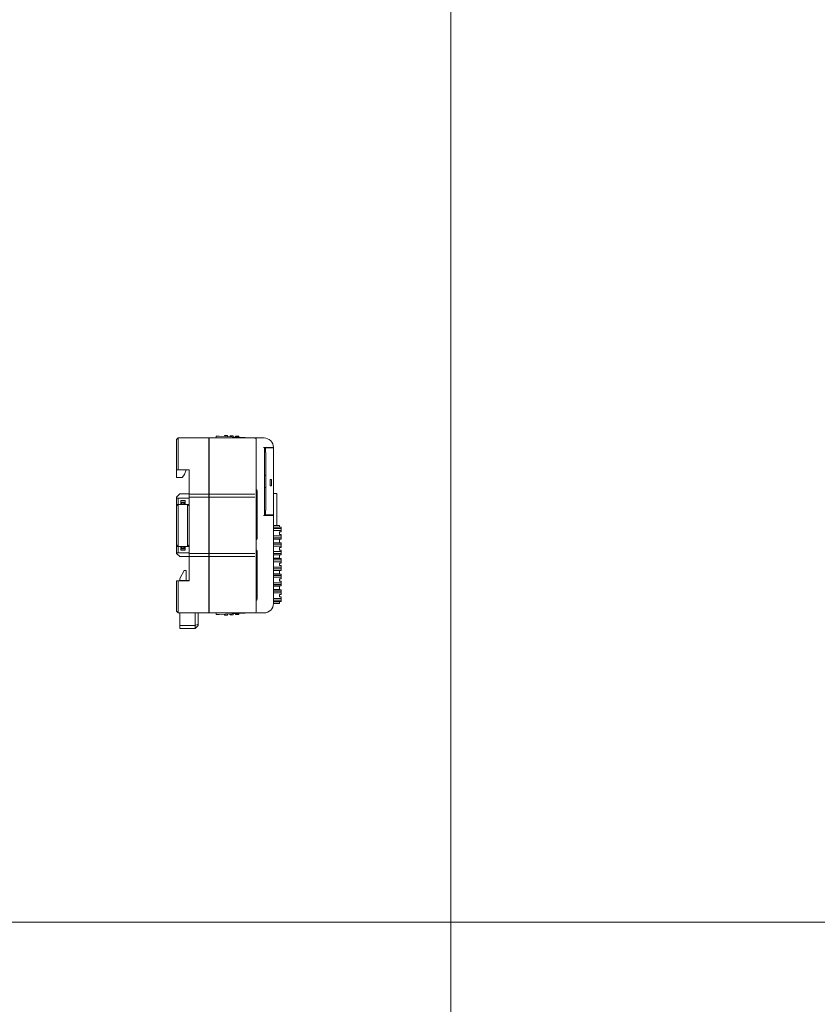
# Model space of a CAD drawing. Header units: millimetres. Extents: x -1114 to 1396, y -630 to 631.
# Tile 517 of 656: x 470 to 725, y -315 to 0. Entities that reach past the tile are written whole.
import ezdxf

# ---------------------------------------------------------------- set-up
doc = ezdxf.new("R2010")
doc.units = ezdxf.units.MM
doc.header["$MEASUREMENT"] = 0

msp = doc.modelspace()

# ---------------------------------------------------------------- linework, layer by layer
at = {"lineweight": 18}
for points, knots in [([(1038.9843, -629.7647), (1038.9843, -629.7647), (-1111.4882, -629.7647), (-1111.4882, -629.7647), (-1111.4882, -629.7647), (-1111.4882, -629.7647), (-1111.4882, 630.7883), (-1111.4882, 630.7883), (-1111.4882, 630.7883), (-1111.4882, 630.7883), (1038.9843, 630.7883), (1038.9843, 630.7883)], [0, 0, 0, 0, 0.33333333, 0.33333333, 0.33333333, 0.33333333, 0.66666667, 0.66666667, 0.66666667, 0.66666667, 1, 1, 1, 1]), ([(533.1892, -133.061), (533.1097, -133.0568), (533.0319, -133.0844), (532.9728, -133.1376), (532.9728, -133.1376), (532.9136, -133.1909), (532.8781, -133.2654), (532.8739, -133.3449)], [0, 0, 0, 0, 0.5, 0.5, 0.5, 0.5, 1, 1, 1, 1]), ([(542.019, -133.5238), (542.0197, -133.5242), (542.0203, -133.5245), (542.0222, -133.5256), (542.0222, -133.5256), (542.0242, -133.5267), (542.0275, -133.5286), (542.0316, -133.531), (542.0316, -133.531), (542.0361, -133.5335), (542.0414, -133.5365), (542.0474, -133.5399), (542.0474, -133.5399), (542.0554, -133.5444), (542.0645, -133.5496), (542.0743, -133.5552), (542.0743, -133.5552), (542.0853, -133.5614), (542.0972, -133.5682), (542.1096, -133.5752), (542.1096, -133.5752), (542.1562, -133.6016), (542.2097, -133.632), (542.2644, -133.663), (542.2644, -133.663), (542.2698, -133.6661), (542.2752, -133.6691), (542.2807, -133.6722)], [0, 0, 0, 0, 0.14285714, 0.14285714, 0.14285714, 0.14285714, 0.28571429, 0.28571429, 0.28571429, 0.28571429, 0.42857143, 0.42857143, 0.42857143, 0.42857143, 0.57142857, 0.57142857, 0.57142857, 0.57142857, 0.71428571, 0.71428571, 0.71428571, 0.71428571, 0.85714286, 0.85714286, 0.85714286, 0.85714286, 1, 1, 1, 1]), ([(545.7078, -134.1727), (545.7078, -134.0401), (545.6551, -133.9129), (545.5613, -133.8191), (545.5613, -133.8191), (545.4675, -133.7254), (545.3404, -133.6727), (545.2078, -133.6727)], [0, 0, 0, 0, 0.5, 0.5, 0.5, 0.5, 1, 1, 1, 1]), ([(551.2078, -136.6727), (551.2078, -135.877), (550.8917, -135.114), (550.3291, -134.5514), (550.3291, -134.5514), (549.7665, -133.9888), (549.0034, -133.6727), (548.2078, -133.6727)], [0, 0, 0, 0, 0.5, 0.5, 0.5, 0.5, 1, 1, 1, 1]), ([(551.2078, -136.6727), (551.2078, -135.877), (550.8917, -135.114), (550.3291, -134.5514), (550.3291, -134.5514), (549.7665, -133.9888), (549.0034, -133.6727), (548.2078, -133.6727)], [0, 0, 0, 0, 0.5, 0.5, 0.5, 0.5, 1, 1, 1, 1]), ([(551.0075, -135.5949), (551.0508, -135.7075), (551.0873, -135.8226), (551.1168, -135.9396), (551.1168, -135.9396), (551.1463, -136.0566), (551.1687, -136.1753), (551.1838, -136.2947)], [0, 0, 0, 0, 0.5, 0.5, 0.5, 0.5, 1, 1, 1, 1]), ([(545.8542, -150.4863), (545.8209, -150.4762), (545.7809, -150.4661), (545.7374, -150.456), (545.7374, -150.456), (545.7277, -150.4537), (545.7178, -150.4515), (545.7078, -150.4492)], [0, 0, 0, 0, 0.5, 0.5, 0.5, 0.5, 1, 1, 1, 1]), ([(520.2078, -152.9227), (520.2479, -152.9227), (520.2886, -152.9227), (520.3297, -152.9227), (520.3297, -152.9227), (520.3708, -152.9227), (520.4123, -152.9227), (520.4541, -152.9227), (520.4541, -152.9227), (520.5377, -152.9227), (520.6224, -152.9227), (520.7078, -152.9227)], [0, 0, 0, 0, 0.33333333, 0.33333333, 0.33333333, 0.33333333, 0.66666667, 0.66666667, 0.66666667, 0.66666667, 1, 1, 1, 1]), ([(545.7078, -166.0033), (545.7178, -166.0011), (545.7277, -165.9988), (545.7374, -165.9966), (545.7374, -165.9966), (545.7809, -165.9865), (545.8209, -165.9764), (545.8542, -165.9663)], [0, 0, 0, 0, 0.5, 0.5, 0.5, 0.5, 1, 1, 1, 1]), ([(545.8542, -169.8463), (545.8209, -169.8362), (545.7809, -169.8261), (545.7374, -169.816), (545.7374, -169.816), (545.7277, -169.8137), (545.7178, -169.8115), (545.7078, -169.8092)], [0, 0, 0, 0, 0.5, 0.5, 0.5, 0.5, 1, 1, 1, 1]), ([(520.7078, -170.4227), (520.6224, -170.4227), (520.5377, -170.4227), (520.4541, -170.4227), (520.4541, -170.4227), (520.4123, -170.4227), (520.3708, -170.4227), (520.3297, -170.4227), (520.3297, -170.4227), (520.2886, -170.4227), (520.2479, -170.4227), (520.2078, -170.4227)], [0, 0, 0, 0, 0.33333333, 0.33333333, 0.33333333, 0.33333333, 0.66666667, 0.66666667, 0.66666667, 0.66666667, 1, 1, 1, 1]), ([(545.7078, -185.3633), (545.7178, -185.361), (545.7277, -185.3588), (545.7374, -185.3565), (545.7374, -185.3565), (545.7809, -185.3465), (545.8209, -185.3364), (545.8542, -185.3263)], [0, 0, 0, 0, 0.5, 0.5, 0.5, 0.5, 1, 1, 1, 1]), ([(532.8739, -189.9573), (532.8781, -190.0367), (532.9136, -190.1113), (532.9728, -190.1645), (532.9728, -190.1645), (533.0319, -190.2178), (533.1097, -190.2453), (533.1892, -190.2412)], [0, 0, 0, 0, 0.5, 0.5, 0.5, 0.5, 1, 1, 1, 1]), ([(542.2029, -189.674), (542.1704, -189.6925), (542.139, -189.7103), (542.1103, -189.7266), (542.1103, -189.7266), (542.0978, -189.7337), (542.0858, -189.7405), (542.0747, -189.7468), (542.0747, -189.7468), (542.0648, -189.7524), (542.0557, -189.7575), (542.0476, -189.7622), (542.0476, -189.7622), (542.0386, -189.7673), (542.0307, -189.7717), (542.0262, -189.7743), (542.0262, -189.7743), (542.022, -189.7767), (542.0205, -189.7775), (542.019, -189.7784)], [0, 0, 0, 0, 0.2, 0.2, 0.2, 0.2, 0.4, 0.4, 0.4, 0.4, 0.6, 0.6, 0.6, 0.6, 0.8, 0.8, 0.8, 0.8, 1, 1, 1, 1]), ([(545.7078, -189.1727), (545.7078, -189.3036), (545.6539, -189.4337), (545.5613, -189.5262), (545.5613, -189.5262), (545.4687, -189.6188), (545.3387, -189.6727), (545.2078, -189.6727)], [0, 0, 0, 0, 0.5, 0.5, 0.5, 0.5, 1, 1, 1, 1])]:
    msp.add_open_spline(points, degree=3, knots=knots, dxfattribs=at)
for points in [[(607.9959, 630.2765), (607.9959, 630.2765), (607.9959, -630.2765), (607.9959, -630.2765)], [(520.2078, -134.1727), (520.2078, -134.1727), (520.7078, -133.6727), (520.7078, -133.6727)], [(520.2078, -137.6727), (520.2078, -137.6727), (520.2078, -134.1727), (520.2078, -134.1727)], [(520.7078, -133.6727), (520.7078, -133.6727), (530.5131, -133.6727), (530.5131, -133.6727)], [(520.7078, -133.6727), (520.7078, -133.6727), (530.5131, -133.6727), (530.5131, -133.6727)], [(520.7078, -133.6727), (520.7078, -133.6727), (520.7078, -137.6727), (520.7078, -137.6727)], [(530.5131, -137.6727), (530.5131, -137.6727), (530.5131, -133.6727), (530.5131, -133.6727)], [(530.5131, -134.6447), (530.5131, -134.6447), (530.6131, -134.6499), (530.6131, -134.6499)], [(530.6132, -135.4727), (530.6132, -135.4727), (530.5131, -135.4727), (530.5131, -135.4727)], [(530.5131, -135.4727), (530.5131, -135.4727), (530.6132, -135.4727), (530.6132, -135.4727)], [(530.6131, -133.6727), (530.6131, -133.6727), (545.2078, -133.6727), (545.2078, -133.6727)], [(530.6131, -137.6727), (530.6131, -137.6727), (530.6131, -133.6727), (530.6131, -133.6727)], [(530.6131, -133.6727), (530.6131, -133.6727), (545.2078, -133.6727), (545.2078, -133.6727)], [(532.8567, -133.6727), (532.8567, -133.6727), (532.8739, -133.3449), (532.8739, -133.3449)], [(533.1892, -133.061), (533.1892, -133.061), (533.7884, -133.0924), (533.7884, -133.0924)], [(533.7884, -133.0924), (533.7884, -133.0924), (542.019, -133.5238), (542.019, -133.5238)], [(533.7884, -133.0924), (533.7884, -133.0924), (542.019, -133.5238), (542.019, -133.5238)], [(535.4818, -133.1812), (535.4818, -133.1812), (535.4985, -132.863), (535.4985, -132.863)], [(535.4985, -132.863), (535.4985, -132.863), (535.4818, -133.1812), (535.4818, -133.1812)], [(535.6982, -132.8735), (535.6982, -132.8735), (535.4985, -132.863), (535.4985, -132.863)], [(536.2974, -132.9049), (536.2974, -132.9049), (535.6982, -132.8735), (535.6982, -132.8735)], [(536.4971, -132.9154), (536.4971, -132.9154), (536.2974, -132.9049), (536.2974, -132.9049)], [(536.4971, -132.9154), (536.4971, -132.9154), (536.4805, -133.2335), (536.4805, -133.2335)], [(537.2888, -133.2759), (537.2888, -133.2759), (537.3055, -132.9577), (537.3055, -132.9577)], [(537.3055, -132.9577), (537.3055, -132.9577), (537.2888, -133.2759), (537.2888, -133.2759)], [(537.5052, -132.9682), (537.5052, -132.9682), (537.3055, -132.9577), (537.3055, -132.9577)], [(538.1044, -132.9996), (538.1044, -132.9996), (537.5052, -132.9682), (537.5052, -132.9682)], [(538.3041, -133.0101), (538.3041, -133.0101), (538.1044, -132.9996), (538.1044, -132.9996)], [(538.3041, -133.0101), (538.3041, -133.0101), (538.2874, -133.3282), (538.2874, -133.3282)], [(539.0957, -133.3706), (539.0957, -133.3706), (539.1124, -133.0524), (539.1124, -133.0524)], [(539.1124, -133.0524), (539.1124, -133.0524), (539.0957, -133.3706), (539.0957, -133.3706)], [(539.3121, -133.0629), (539.3121, -133.0629), (539.1124, -133.0524), (539.1124, -133.0524)], [(539.9113, -133.0943), (539.9113, -133.0943), (539.3121, -133.0629), (539.3121, -133.0629)], [(540.111, -133.1048), (540.111, -133.1048), (539.9113, -133.0943), (539.9113, -133.0943)], [(540.111, -133.1048), (540.111, -133.1048), (540.0944, -133.4229), (540.0944, -133.4229)], [(545.2078, -133.6727), (545.2078, -133.6727), (546.2078, -133.6727), (546.2078, -133.6727)], [(545.7078, -134.1727), (545.7078, -134.1727), (545.7078, -137.6727), (545.7078, -137.6727)], [(546.2078, -133.6727), (546.2078, -133.6727), (548.2078, -133.6727), (548.2078, -133.6727)], [(546.2078, -133.6727), (546.2078, -133.6727), (548.2078, -133.6727), (548.2078, -133.6727)], [(520.2078, -143.9227), (520.2078, -143.9227), (520.2078, -137.6727), (520.2078, -137.6727)], [(520.7078, -137.6727), (520.7078, -137.6727), (520.7078, -143.9227), (520.7078, -143.9227)], [(530.5131, -150.8699), (530.5131, -150.8699), (530.5131, -137.6727), (530.5131, -137.6727)], [(530.6131, -150.8699), (530.6131, -150.8699), (530.6131, -137.6727), (530.6131, -137.6727)], [(545.7078, -150.8699), (545.7078, -150.8699), (545.7078, -137.6727), (545.7078, -137.6727)], [(545.7078, -137.6727), (545.7078, -137.6727), (545.7078, -150.8699), (545.7078, -150.8699)], [(548.0578, -136.6727), (548.0578, -136.6727), (550.7078, -136.6727), (550.7078, -136.6727)], [(548.3578, -158.4727), (548.3578, -158.4727), (548.3578, -136.6727), (548.3578, -136.6727)], [(548.3578, -136.6727), (548.3578, -136.6727), (548.3578, -158.4727), (548.3578, -158.4727)], [(548.6828, -136.8727), (548.6828, -136.8727), (548.6828, -138.3727), (548.6828, -138.3727)], [(550.0078, -136.8727), (550.0078, -136.8727), (548.6828, -136.8727), (548.6828, -136.8727)], [(548.7369, -138.3727), (548.7369, -138.3727), (548.6828, -138.3727), (548.6828, -138.3727)], [(548.7369, -138.3727), (548.7369, -138.3727), (548.7369, -156.7727), (548.7369, -156.7727)], [(549.2078, -136.673), (549.2078, -136.673), (549.2078, -136.8729), (549.2078, -136.8729)], [(549.4578, -136.6727), (549.4578, -136.6727), (549.4578, -136.8727), (549.4578, -136.8727)], [(550.0078, -136.8727), (550.0078, -136.8727), (550.7078, -136.8727), (550.7078, -136.8727)], [(550.5578, -136.8727), (550.5578, -136.8727), (550.5578, -136.6727), (550.5578, -136.6727)], [(551.2078, -136.6727), (551.2078, -136.6727), (550.7078, -136.6727), (550.7078, -136.6727)], [(550.7078, -136.8727), (550.7078, -136.8727), (551.2078, -136.8727), (551.2078, -136.8727)], [(551.2078, -136.6727), (551.2078, -136.6727), (551.2078, -136.8728), (551.2078, -136.8728)], [(551.2078, -158.2727), (551.2078, -158.2727), (551.2078, -136.8727), (551.2078, -136.8727)], [(551.2078, -136.8727), (551.2078, -136.8727), (551.2078, -158.2727), (551.2078, -158.2727)], [(520.2078, -143.9227), (520.2078, -143.9227), (520.2078, -146.3805), (520.2078, -146.3805)], [(520.7078, -143.9227), (520.7078, -143.9227), (520.2078, -143.9227), (520.2078, -143.9227)], [(524.2078, -143.9227), (524.2078, -143.9227), (520.7078, -143.9227), (520.7078, -143.9227)], [(522.7218, -145.3805), (522.7218, -145.3805), (523.2078, -143.9227), (523.2078, -143.9227)], [(524.2078, -150.8699), (524.2078, -150.8699), (524.2078, -143.9227), (524.2078, -143.9227)], [(520.2078, -146.3805), (520.2078, -146.3805), (521.9218, -146.3805), (521.9218, -146.3805)], [(521.9218, -146.3805), (521.9218, -146.3805), (522.7218, -145.3805), (522.7218, -145.3805)], [(548.7369, -145.5727), (548.7369, -145.5727), (548.3578, -145.5727), (548.3578, -145.5727)], [(550.2078, -146.9727), (550.2078, -146.9727), (550.6078, -146.9727), (550.6078, -146.9727)], [(550.2078, -148.9727), (550.2078, -148.9727), (550.2078, -146.9727), (550.2078, -146.9727)], [(550.6078, -146.9727), (550.6078, -146.9727), (550.6078, -148.9727), (550.6078, -148.9727)], [(524.2078, -152.118), (524.2078, -152.118), (524.2078, -150.8699), (524.2078, -150.8699)], [(530.5131, -152.118), (530.5131, -152.118), (530.5131, -150.8699), (530.5131, -150.8699)], [(530.6131, -150.8699), (530.6131, -150.8699), (530.6131, -152.118), (530.6131, -152.118)], [(545.9596, -150.4863), (545.9596, -150.3291), (545.8577, -150.1901), (545.7078, -150.1429)], [(545.7078, -150.8699), (545.7078, -150.8699), (545.7078, -152.534), (545.7078, -152.534)], [(545.9596, -150.4863), (545.9596, -150.4863), (545.8542, -150.4863), (545.8542, -150.4863)], [(545.9596, -150.4863), (545.9596, -150.4863), (545.9596, -165.9663), (545.9596, -165.9663)], [(548.7369, -149.5727), (548.7369, -149.5727), (548.3578, -149.5727), (548.3578, -149.5727)], [(550.6078, -148.9727), (550.6078, -148.9727), (550.2078, -148.9727), (550.2078, -148.9727)], [(521.2078, -151.592), (521.2078, -151.592), (520.2078, -152.592), (520.2078, -152.592)], [(520.2078, -152.9228), (520.2078, -152.9228), (520.2078, -152.592), (520.2078, -152.592)], [(520.2078, -153.4755), (520.2078, -153.4755), (520.2078, -152.9227), (520.2078, -152.9227)], [(520.2078, -154.9227), (520.2078, -154.9227), (520.2078, -153.4755), (520.2078, -153.4755)], [(524.2078, -152.9227), (524.2078, -152.9227), (520.7078, -152.9227), (520.7078, -152.9227)], [(520.7078, -152.9227), (520.7078, -152.9227), (520.7078, -153.4755), (520.7078, -153.4755)], [(520.7078, -153.4755), (520.7078, -153.4755), (520.7078, -154.9227), (520.7078, -154.9227)], [(521.2078, -151.592), (521.2078, -151.592), (524.2078, -151.592), (524.2078, -151.592)], [(521.5078, -153.7227), (521.5078, -153.7227), (521.5078, -154.9227), (521.5078, -154.9227)], [(521.5078, -153.7227), (521.5078, -153.7227), (522.9078, -153.7227), (522.9078, -153.7227)], [(522.9078, -154.2227), (522.9078, -154.2227), (521.5078, -154.2227), (521.5078, -154.2227)], [(521.6078, -154.4227), (521.6078, -154.4227), (521.9078, -154.4227), (521.9078, -154.4227)], [(521.6078, -154.9227), (521.6078, -154.9227), (521.6078, -154.4227), (521.6078, -154.4227)], [(522.5078, -154.4227), (522.5078, -154.4227), (521.9078, -154.4227), (521.9078, -154.4227)], [(521.9078, -154.4227), (521.9078, -154.4227), (521.9078, -154.9227), (521.9078, -154.9227)], [(522.5078, -154.4227), (522.5078, -154.4227), (522.8078, -154.4227), (522.8078, -154.4227)], [(522.5078, -154.9227), (522.5078, -154.9227), (522.5078, -154.4227), (522.5078, -154.4227)], [(522.8078, -154.4227), (522.8078, -154.4227), (522.8078, -154.9227), (522.8078, -154.9227)], [(522.9078, -153.7227), (522.9078, -153.7227), (522.9078, -154.9227), (522.9078, -154.9227)], [(530.5131, -151.6727), (530.5131, -151.6727), (524.2078, -151.6727), (524.2078, -151.6727)], [(524.2078, -152.2274), (524.2078, -152.2274), (524.2078, -152.118), (524.2078, -152.118)], [(524.2078, -153.4755), (524.2078, -153.4755), (524.2078, -152.2274), (524.2078, -152.2274)], [(524.2078, -152.6727), (524.2078, -152.6727), (530.5131, -152.6727), (530.5131, -152.6727)], [(524.2078, -169.8699), (524.2078, -169.8699), (524.2078, -153.4755), (524.2078, -153.4755)], [(530.5131, -152.2274), (530.5131, -152.2274), (530.5131, -152.118), (530.5131, -152.118)], [(530.5131, -153.4755), (530.5131, -153.4755), (530.5131, -152.2274), (530.5131, -152.2274)], [(530.6132, -152.636), (530.6132, -152.636), (530.5131, -152.636), (530.5131, -152.636)], [(530.5131, -169.8699), (530.5131, -169.8699), (530.5131, -153.4755), (530.5131, -153.4755)], [(530.5131, -153.636), (530.5131, -153.636), (530.6132, -153.636), (530.6132, -153.636)], [(545.2078, -151.6727), (545.2078, -151.6727), (530.6131, -151.6727), (530.6131, -151.6727)], [(530.6131, -152.2274), (530.6131, -152.2274), (530.6131, -152.118), (530.6131, -152.118)], [(530.6131, -153.4755), (530.6131, -153.4755), (530.6131, -152.2274), (530.6131, -152.2274)], [(545.2078, -152.6727), (545.2078, -152.6727), (530.6131, -152.6727), (530.6131, -152.6727)], [(530.6131, -169.8699), (530.6131, -169.8699), (530.6131, -153.4755), (530.6131, -153.4755)], [(545.7078, -152.6403), (545.7078, -152.6403), (545.7078, -152.534), (545.7078, -152.534)], [(545.7078, -152.534), (545.7078, -152.534), (545.7078, -152.6434), (545.7078, -152.6434)], [(545.7078, -152.6434), (545.7078, -152.6434), (545.7078, -153.4755), (545.7078, -153.4755)], [(545.7078, -169.8699), (545.7078, -169.8699), (545.7078, -153.4755), (545.7078, -153.4755)], [(545.7078, -153.4755), (545.7078, -153.4755), (545.7078, -169.8699), (545.7078, -169.8699)], [(551.2076, -151.4916), (551.2076, -151.4916), (552.2996, -151.4916), (552.2996, -151.4916)], [(551.2076, -151.4916), (551.2076, -151.4916), (552.2996, -151.4916), (552.2996, -151.4916)], [(552.2996, -151.6916), (552.2996, -151.6916), (552.2996, -151.4916), (552.2996, -151.4916)], [(552.2996, -151.6916), (552.2996, -151.6916), (552.2996, -161.6572), (552.2996, -161.6572)], [(552.2996, -154.1773), (552.2996, -154.1773), (552.2996, -154.191), (552.2996, -154.191)], [(520.2078, -155.4227), (520.2078, -155.4227), (520.2078, -154.9226), (520.2078, -154.9226)], [(520.2078, -155.4227), (520.2078, -155.4227), (520.7078, -154.9227), (520.7078, -154.9227)], [(520.2078, -155.4227), (520.2078, -155.4227), (520.7078, -154.9227), (520.7078, -154.9227)], [(520.7078, -154.9227), (520.7078, -154.9227), (520.2078, -154.9227), (520.2078, -154.9227)], [(520.2078, -157.9227), (520.2078, -157.9227), (520.2078, -155.4227), (520.2078, -155.4227)], [(520.7078, -154.9227), (520.7078, -154.9227), (520.7078, -157.9227), (520.7078, -157.9227)], [(521.5078, -154.9227), (521.5078, -154.9227), (520.7078, -154.9227), (520.7078, -154.9227)], [(522.9077, -154.9227), (522.9077, -154.9227), (521.5078, -154.9227), (521.5078, -154.9227)], [(521.5078, -154.9227), (521.5078, -154.9227), (522.9077, -154.9227), (522.9077, -154.9227)], [(524.2078, -154.9227), (524.2078, -154.9227), (522.9078, -154.9227), (522.9078, -154.9227)], [(523.7078, -154.9227), (523.7078, -154.9227), (524.2078, -155.4227), (524.2078, -155.4227)], [(524.2078, -155.4227), (524.2078, -155.4227), (523.7078, -154.9227), (523.7078, -154.9227)], [(523.7078, -157.9227), (523.7078, -157.9227), (523.7078, -154.9227), (523.7078, -154.9227)], [(523.7093, -154.9232), (523.7093, -154.9232), (523.7082, -154.9232), (523.7082, -154.9232)], [(548.6828, -156.7727), (548.6828, -156.7727), (548.6828, -158.2727), (548.6828, -158.2727)], [(548.7369, -156.7727), (548.7369, -156.7727), (548.6828, -156.7727), (548.6828, -156.7727)], [(520.2078, -165.4227), (520.2078, -165.4227), (520.2078, -157.9227), (520.2078, -157.9227)], [(520.7078, -157.9227), (520.7078, -157.9227), (520.7078, -165.4227), (520.7078, -165.4227)], [(523.7078, -165.4227), (523.7078, -165.4227), (523.7078, -157.9227), (523.7078, -157.9227)], [(550.7078, -158.4727), (550.7078, -158.4727), (548.0578, -158.4727), (548.0578, -158.4727)], [(550.0078, -158.2727), (550.0078, -158.2727), (548.6828, -158.2727), (548.6828, -158.2727)], [(549.2078, -158.2725), (549.2078, -158.2725), (549.2078, -158.4727), (549.2078, -158.4727)], [(549.4578, -158.2727), (549.4578, -158.2727), (549.4578, -158.4727), (549.4578, -158.4727)], [(550.0078, -158.2727), (550.0078, -158.2727), (550.7078, -158.2727), (550.7078, -158.2727)], [(550.5578, -158.4727), (550.5578, -158.4727), (550.5578, -158.2727), (550.5578, -158.2727)], [(551.2078, -158.2727), (551.2078, -158.2727), (550.7078, -158.2727), (550.7078, -158.2727)], [(550.7078, -158.4727), (550.7078, -158.4727), (551.2078, -158.4727), (551.2078, -158.4727)], [(551.2078, -158.2726), (551.2078, -158.2726), (551.2078, -158.4727), (551.2078, -158.4727)], [(551.2078, -158.4727), (551.2078, -158.4727), (551.2078, -186.6727), (551.2078, -186.6727)], [(551.2078, -158.4727), (551.2078, -158.4727), (551.2078, -186.6727), (551.2078, -186.6727)], [(552.2996, -157.9873), (552.2996, -157.9873), (552.2996, -158.001), (552.2996, -158.001)], [(551.2668, -162.2073), (551.2668, -162.2073), (551.2068, -162.2073), (551.2068, -162.2073)], [(551.2078, -161.6573), (551.2078, -161.6573), (551.2668, -161.6573), (551.2668, -161.6573)], [(553.6364, -162.2573), (553.6364, -162.2573), (551.2078, -162.2573), (551.2078, -162.2573)], [(551.2078, -162.6933), (551.2078, -162.6933), (553.6364, -162.6933), (553.6364, -162.6933)], [(551.2078, -163.2891), (551.2078, -163.2891), (553.6364, -163.2891), (553.6364, -163.2891)], [(551.2668, -161.6573), (551.2668, -161.6573), (553.106, -161.6573), (553.106, -161.6573)], [(551.2668, -162.2073), (551.2668, -162.2073), (553.106, -162.2073), (553.106, -162.2073)], [(552.2996, -162.2573), (552.2996, -162.2573), (552.2996, -162.2073), (552.2996, -162.2073)], [(553.106, -161.6573), (553.106, -161.6573), (553.1864, -161.6573), (553.1864, -161.6573)], [(553.1864, -162.2073), (553.1864, -162.2073), (553.106, -162.2073), (553.106, -162.2073)], [(553.1364, -163.7573), (553.1364, -163.7573), (553.1364, -164.5573), (553.1364, -164.5573)], [(553.1364, -163.7573), (553.1364, -163.7573), (553.6364, -163.7573), (553.6364, -163.7573)], [(553.1864, -162.2073), (553.1864, -162.2073), (553.1864, -161.6573), (553.1864, -161.6573)], [(553.1864, -161.6573), (553.1864, -161.6573), (553.1864, -162.2073), (553.1864, -162.2073)], [(553.6364, -162.5113), (553.6364, -162.5113), (553.6364, -162.2573), (553.6364, -162.2573)], [(553.6364, -162.5113), (553.6364, -162.5113), (553.6364, -162.8327), (553.6364, -162.8327)], [(553.6364, -163.1497), (553.6364, -163.1497), (553.6364, -162.8327), (553.6364, -162.8327)], [(553.6364, -163.1497), (553.6364, -163.1497), (553.6364, -163.4711), (553.6364, -163.4711)], [(553.6364, -163.7573), (553.6364, -163.7573), (553.6364, -163.4711), (553.6364, -163.4711)], [(520.2078, -167.9227), (520.2078, -167.9227), (520.2078, -165.4227), (520.2078, -165.4227)], [(520.7078, -165.4227), (520.7078, -165.4227), (520.7078, -168.4227), (520.7078, -168.4227)], [(523.7078, -168.4227), (523.7078, -168.4227), (523.7078, -165.4227), (523.7078, -165.4227)], [(545.7078, -166.3096), (545.8577, -166.2624), (545.9596, -166.1234), (545.9596, -165.9663)], [(545.8542, -165.9663), (545.8542, -165.9663), (545.9596, -165.9663), (545.9596, -165.9663)], [(553.6364, -165.0255), (553.6364, -165.0255), (551.2078, -165.0255), (551.2078, -165.0255)], [(551.2078, -165.6214), (551.2078, -165.6214), (553.6364, -165.6214), (553.6364, -165.6214)], [(553.6364, -166.0573), (553.6364, -166.0573), (551.2078, -166.0573), (551.2078, -166.0573)], [(551.2078, -166.1073), (551.2078, -166.1073), (551.2668, -166.1073), (551.2668, -166.1073)], [(553.106, -166.1073), (553.106, -166.1073), (551.2668, -166.1073), (551.2668, -166.1073)], [(553.106, -166.1073), (553.106, -166.1073), (553.1864, -166.1073), (553.1864, -166.1073)], [(553.1364, -164.5573), (553.1364, -164.5573), (553.6364, -164.5573), (553.6364, -164.5573)], [(553.1864, -167.2073), (553.1864, -167.2073), (553.1864, -166.1073), (553.1864, -166.1073)], [(553.1864, -166.1073), (553.1864, -166.1073), (553.1864, -167.2073), (553.1864, -167.2073)], [(553.6364, -164.8436), (553.6364, -164.8436), (553.6364, -164.5573), (553.6364, -164.5573)], [(553.6364, -164.8436), (553.6364, -164.8436), (553.6364, -165.1649), (553.6364, -165.1649)], [(553.6364, -165.482), (553.6364, -165.482), (553.6364, -165.1649), (553.6364, -165.1649)], [(553.6364, -165.482), (553.6364, -165.482), (553.6364, -165.8034), (553.6364, -165.8034)], [(553.6364, -166.0573), (553.6364, -166.0573), (553.6364, -165.8034), (553.6364, -165.8034)], [(520.7078, -168.4227), (520.7078, -168.4227), (520.2078, -167.9227), (520.2078, -167.9227)], [(520.2078, -167.9227), (520.2078, -167.9227), (520.2078, -168.4227), (520.2078, -168.4227)], [(520.2078, -167.9227), (520.2078, -167.9227), (520.7078, -168.4227), (520.7078, -168.4227)], [(520.2078, -168.4227), (520.2078, -168.4227), (520.7078, -168.4227), (520.7078, -168.4227)], [(520.2078, -169.8699), (520.2078, -169.8699), (520.2078, -168.4227), (520.2078, -168.4227)], [(520.2078, -170.4227), (520.2078, -170.4227), (520.2078, -169.8699), (520.2078, -169.8699)], [(520.7062, -168.4222), (520.7062, -168.4222), (520.7073, -168.4222), (520.7073, -168.4222)], [(521.5078, -168.4227), (521.5078, -168.4227), (520.7078, -168.4227), (520.7078, -168.4227)], [(520.7078, -168.4227), (520.7078, -168.4227), (520.7078, -169.8699), (520.7078, -169.8699)], [(520.7078, -169.8699), (520.7078, -169.8699), (520.7078, -170.4227), (520.7078, -170.4227)], [(521.5078, -168.4227), (521.5078, -168.4227), (522.9077, -168.4227), (522.9077, -168.4227)], [(521.5078, -169.6227), (521.5078, -169.6227), (521.5078, -168.4227), (521.5078, -168.4227)], [(521.5078, -169.1227), (521.5078, -169.1227), (522.9078, -169.1227), (522.9078, -169.1227)], [(522.9078, -169.6227), (522.9078, -169.6227), (521.5078, -169.6227), (521.5078, -169.6227)], [(521.6078, -168.9227), (521.6078, -168.9227), (521.6078, -168.4227), (521.6078, -168.4227)], [(521.9078, -168.9227), (521.9078, -168.9227), (521.6078, -168.9227), (521.6078, -168.9227)], [(521.9078, -168.4227), (521.9078, -168.4227), (521.9078, -168.9227), (521.9078, -168.9227)], [(522.5078, -168.9227), (522.5078, -168.9227), (521.9078, -168.9227), (521.9078, -168.9227)], [(522.5078, -168.9227), (522.5078, -168.9227), (522.5078, -168.4227), (522.5078, -168.4227)], [(522.8078, -168.9227), (522.8078, -168.9227), (522.5078, -168.9227), (522.5078, -168.9227)], [(522.8078, -168.4227), (522.8078, -168.4227), (522.8078, -168.9227), (522.8078, -168.9227)], [(524.2078, -168.4227), (524.2078, -168.4227), (522.9078, -168.4227), (522.9078, -168.4227)], [(522.9078, -169.6227), (522.9078, -169.6227), (522.9078, -168.4227), (522.9078, -168.4227)], [(524.2078, -167.9227), (524.2078, -167.9227), (523.7078, -168.4227), (523.7078, -168.4227)], [(524.2078, -171.118), (524.2078, -171.118), (524.2078, -169.8699), (524.2078, -169.8699)], [(530.5131, -169.7094), (530.5131, -169.7094), (530.6132, -169.7094), (530.6132, -169.7094)], [(530.5131, -171.118), (530.5131, -171.118), (530.5131, -169.8699), (530.5131, -169.8699)], [(530.6131, -171.118), (530.6131, -171.118), (530.6131, -169.8699), (530.6131, -169.8699)], [(545.9596, -169.8463), (545.9596, -169.6891), (545.8577, -169.5501), (545.7078, -169.5029)], [(545.7078, -169.8699), (545.7078, -169.8699), (545.7078, -170.702), (545.7078, -170.702)], [(545.9596, -169.8463), (545.9596, -169.8463), (545.8542, -169.8463), (545.8542, -169.8463)], [(545.9596, -169.8463), (545.9596, -169.8463), (545.9596, -185.3263), (545.9596, -185.3263)], [(551.2668, -167.2073), (551.2668, -167.2073), (551.2068, -167.2073), (551.2068, -167.2073)], [(553.6364, -167.2573), (553.6364, -167.2573), (551.2078, -167.2573), (551.2078, -167.2573)], [(553.6364, -167.6933), (553.6364, -167.6933), (551.2078, -167.6933), (551.2078, -167.6933)], [(551.2078, -168.2891), (551.2078, -168.2891), (553.6364, -168.2891), (553.6364, -168.2891)], [(553.6364, -170.0255), (553.6364, -170.0255), (551.2078, -170.0255), (551.2078, -170.0255)], [(551.2668, -167.2073), (551.2668, -167.2073), (553.106, -167.2073), (553.106, -167.2073)], [(553.1864, -167.2073), (553.1864, -167.2073), (553.106, -167.2073), (553.106, -167.2073)], [(553.1364, -168.7573), (553.1364, -168.7573), (553.1364, -169.5573), (553.1364, -169.5573)], [(553.1364, -168.7573), (553.1364, -168.7573), (553.6364, -168.7573), (553.6364, -168.7573)], [(553.1364, -169.5573), (553.1364, -169.5573), (553.6364, -169.5573), (553.6364, -169.5573)], [(553.6364, -167.5113), (553.6364, -167.5113), (553.6364, -167.2573), (553.6364, -167.2573)], [(553.6364, -167.5113), (553.6364, -167.5113), (553.6364, -167.8327), (553.6364, -167.8327)], [(553.6364, -168.1497), (553.6364, -168.1497), (553.6364, -167.8327), (553.6364, -167.8327)], [(553.6364, -168.1497), (553.6364, -168.1497), (553.6364, -168.4711), (553.6364, -168.4711)], [(553.6364, -168.7573), (553.6364, -168.7573), (553.6364, -168.4711), (553.6364, -168.4711)], [(553.6364, -169.8436), (553.6364, -169.8436), (553.6364, -169.5573), (553.6364, -169.5573)], [(553.6364, -169.8436), (553.6364, -169.8436), (553.6364, -170.1649), (553.6364, -170.1649)], [(553.6364, -170.482), (553.6364, -170.482), (553.6364, -170.1649), (553.6364, -170.1649)], [(520.2078, -170.4226), (520.2078, -170.4226), (520.2078, -170.6691), (520.2078, -170.6691)], [(520.2078, -170.6691), (520.2078, -170.6691), (521.2078, -171.6691), (521.2078, -171.6691)], [(520.7078, -170.4227), (520.7078, -170.4227), (524.2078, -170.4227), (524.2078, -170.4227)], [(521.2078, -171.6691), (521.2078, -171.6691), (524.2078, -171.6691), (524.2078, -171.6691)], [(524.2078, -170.6727), (524.2078, -170.6727), (530.5131, -170.6727), (530.5131, -170.6727)], [(524.2078, -171.2274), (524.2078, -171.2274), (524.2078, -171.118), (524.2078, -171.118)], [(524.2078, -172.4755), (524.2078, -172.4755), (524.2078, -171.2274), (524.2078, -171.2274)], [(524.2078, -171.6727), (524.2078, -171.6727), (530.5131, -171.6727), (530.5131, -171.6727)], [(524.2078, -179.4227), (524.2078, -179.4227), (524.2078, -172.4755), (524.2078, -172.4755)], [(530.5131, -170.7094), (530.5131, -170.7094), (530.6132, -170.7094), (530.6132, -170.7094)], [(530.5131, -171.2274), (530.5131, -171.2274), (530.5131, -171.118), (530.5131, -171.118)], [(530.5131, -172.4755), (530.5131, -172.4755), (530.5131, -171.2274), (530.5131, -171.2274)], [(530.5131, -185.6727), (530.5131, -185.6727), (530.5131, -172.4755), (530.5131, -172.4755)], [(545.2078, -170.6727), (545.2078, -170.6727), (530.6131, -170.6727), (530.6131, -170.6727)], [(530.6131, -171.2274), (530.6131, -171.2274), (530.6131, -171.118), (530.6131, -171.118)], [(530.6131, -172.4755), (530.6131, -172.4755), (530.6131, -171.2274), (530.6131, -171.2274)], [(530.6131, -171.6727), (530.6131, -171.6727), (545.2078, -171.6727), (545.2078, -171.6727)], [(530.6131, -185.6727), (530.6131, -185.6727), (530.6131, -172.4755), (530.6131, -172.4755)], [(545.7078, -170.702), (545.7078, -170.702), (545.7078, -170.8114), (545.7078, -170.8114)], [(545.7078, -170.8114), (545.7078, -170.8114), (545.7078, -170.7051), (545.7078, -170.7051)], [(545.7078, -170.8114), (545.7078, -170.8114), (545.7078, -172.4755), (545.7078, -172.4755)], [(545.7078, -185.6727), (545.7078, -185.6727), (545.7078, -172.4755), (545.7078, -172.4755)], [(545.7078, -172.4755), (545.7078, -172.4755), (545.7078, -185.6727), (545.7078, -185.6727)], [(551.2078, -170.6214), (551.2078, -170.6214), (553.6364, -170.6214), (553.6364, -170.6214)], [(553.6364, -171.0573), (553.6364, -171.0573), (551.2078, -171.0573), (551.2078, -171.0573)], [(551.2078, -171.1073), (551.2078, -171.1073), (551.2668, -171.1073), (551.2668, -171.1073)], [(551.2668, -172.2073), (551.2668, -172.2073), (551.2078, -172.2073), (551.2078, -172.2073)], [(553.6364, -172.2573), (553.6364, -172.2573), (551.2078, -172.2573), (551.2078, -172.2573)], [(553.6364, -172.6933), (553.6364, -172.6933), (551.2078, -172.6933), (551.2078, -172.6933)], [(551.2078, -173.2891), (551.2078, -173.2891), (553.6364, -173.2891), (553.6364, -173.2891)], [(553.106, -171.1073), (553.106, -171.1073), (551.2668, -171.1073), (551.2668, -171.1073)], [(551.2668, -172.2073), (551.2668, -172.2073), (553.106, -172.2073), (553.106, -172.2073)], [(552.2996, -171.0575), (552.2996, -171.0575), (552.2996, -171.1075), (552.2996, -171.1075)], [(552.2996, -172.2074), (552.2996, -172.2074), (552.2996, -172.2574), (552.2996, -172.2574)], [(553.106, -171.1073), (553.106, -171.1073), (553.1864, -171.1073), (553.1864, -171.1073)], [(553.1864, -172.2073), (553.1864, -172.2073), (553.106, -172.2073), (553.106, -172.2073)], [(553.1864, -172.2073), (553.1864, -172.2073), (553.1864, -171.1073), (553.1864, -171.1073)], [(553.1864, -171.1073), (553.1864, -171.1073), (553.1864, -172.2073), (553.1864, -172.2073)], [(553.6364, -170.482), (553.6364, -170.482), (553.6364, -170.8034), (553.6364, -170.8034)], [(553.6364, -171.0573), (553.6364, -171.0573), (553.6364, -170.8034), (553.6364, -170.8034)], [(553.6364, -172.5113), (553.6364, -172.5113), (553.6364, -172.2573), (553.6364, -172.2573)], [(553.6364, -172.5113), (553.6364, -172.5113), (553.6364, -172.8327), (553.6364, -172.8327)], [(553.6364, -173.1497), (553.6364, -173.1497), (553.6364, -172.8327), (553.6364, -172.8327)], [(553.6364, -173.1497), (553.6364, -173.1497), (553.6364, -173.4711), (553.6364, -173.4711)], [(521.2078, -178.6227), (521.2078, -178.6227), (522.6511, -176.1227), (522.6511, -176.1227)], [(522.6511, -176.1227), (522.6511, -176.1227), (523.2519, -176.1227), (523.2519, -176.1227)], [(523.2519, -176.1227), (523.2519, -176.1227), (523.3078, -179.3227), (523.3078, -179.3227)], [(553.6364, -175.0255), (553.6364, -175.0255), (551.2078, -175.0255), (551.2078, -175.0255)], [(551.2078, -175.6214), (551.2078, -175.6214), (553.6364, -175.6214), (553.6364, -175.6214)], [(553.6364, -176.0573), (553.6364, -176.0573), (551.2078, -176.0573), (551.2078, -176.0573)], [(551.2078, -176.1073), (551.2078, -176.1073), (551.2668, -176.1073), (551.2668, -176.1073)], [(553.106, -176.1073), (553.106, -176.1073), (551.2668, -176.1073), (551.2668, -176.1073)], [(552.2996, -176.0573), (552.2996, -176.0573), (552.2996, -176.1073), (552.2996, -176.1073)], [(553.106, -176.1073), (553.106, -176.1073), (553.1864, -176.1073), (553.1864, -176.1073)], [(553.1364, -173.7573), (553.1364, -173.7573), (553.1364, -174.5573), (553.1364, -174.5573)], [(553.1364, -173.7573), (553.1364, -173.7573), (553.6364, -173.7573), (553.6364, -173.7573)], [(553.1364, -174.5573), (553.1364, -174.5573), (553.6364, -174.5573), (553.6364, -174.5573)], [(553.1864, -177.2073), (553.1864, -177.2073), (553.1864, -176.1073), (553.1864, -176.1073)], [(553.1864, -176.1073), (553.1864, -176.1073), (553.1864, -177.2073), (553.1864, -177.2073)], [(553.6364, -173.7573), (553.6364, -173.7573), (553.6364, -173.4711), (553.6364, -173.4711)], [(553.6364, -174.8436), (553.6364, -174.8436), (553.6364, -174.5573), (553.6364, -174.5573)], [(553.6364, -174.8436), (553.6364, -174.8436), (553.6364, -175.1649), (553.6364, -175.1649)], [(553.6364, -175.482), (553.6364, -175.482), (553.6364, -175.1649), (553.6364, -175.1649)], [(553.6364, -175.482), (553.6364, -175.482), (553.6364, -175.8034), (553.6364, -175.8034)], [(553.6364, -176.0573), (553.6364, -176.0573), (553.6364, -175.8034), (553.6364, -175.8034)], [(520.2078, -179.4227), (520.2078, -179.4227), (520.7078, -179.4227), (520.7078, -179.4227)], [(520.2078, -185.6727), (520.2078, -185.6727), (520.2078, -179.4227), (520.2078, -179.4227)], [(520.7078, -179.4227), (520.7078, -179.4227), (524.2078, -179.4227), (524.2078, -179.4227)], [(520.7078, -179.4227), (520.7078, -179.4227), (520.7078, -185.6727), (520.7078, -185.6727)], [(521.2078, -179.3227), (521.2078, -179.3227), (521.2078, -178.6227), (521.2078, -178.6227)], [(521.2078, -179.3227), (521.2078, -179.3227), (521.2078, -179.4228), (521.2078, -179.4228)], [(524.2077, -179.3227), (524.2077, -179.3227), (521.2078, -179.3227), (521.2078, -179.3227)], [(551.2668, -177.2073), (551.2668, -177.2073), (551.2078, -177.2073), (551.2078, -177.2073)], [(553.6364, -177.2573), (553.6364, -177.2573), (551.2078, -177.2573), (551.2078, -177.2573)], [(551.2078, -177.6933), (551.2078, -177.6933), (553.6364, -177.6933), (553.6364, -177.6933)], [(551.2078, -178.2891), (551.2078, -178.2891), (553.6364, -178.2891), (553.6364, -178.2891)], [(551.2668, -177.2073), (551.2668, -177.2073), (553.106, -177.2073), (553.106, -177.2073)], [(552.2996, -177.2072), (552.2996, -177.2072), (552.2996, -177.2572), (552.2996, -177.2572)], [(553.1864, -177.2073), (553.1864, -177.2073), (553.106, -177.2073), (553.106, -177.2073)], [(553.1364, -178.7573), (553.1364, -178.7573), (553.1364, -179.5573), (553.1364, -179.5573)], [(553.1364, -178.7573), (553.1364, -178.7573), (553.6364, -178.7573), (553.6364, -178.7573)], [(553.1364, -179.5573), (553.1364, -179.5573), (553.6364, -179.5573), (553.6364, -179.5573)], [(553.6364, -177.5113), (553.6364, -177.5113), (553.6364, -177.2573), (553.6364, -177.2573)], [(553.6364, -177.5113), (553.6364, -177.5113), (553.6364, -177.8327), (553.6364, -177.8327)], [(553.6364, -178.1497), (553.6364, -178.1497), (553.6364, -177.8327), (553.6364, -177.8327)], [(553.6364, -178.1497), (553.6364, -178.1497), (553.6364, -178.4711), (553.6364, -178.4711)], [(553.6364, -178.7573), (553.6364, -178.7573), (553.6364, -178.4711), (553.6364, -178.4711)], [(553.6364, -179.8436), (553.6364, -179.8436), (553.6364, -179.5573), (553.6364, -179.5573)], [(551.2668, -182.2073), (551.2668, -182.2073), (551.2068, -182.2073), (551.2068, -182.2073)], [(553.6364, -180.0255), (553.6364, -180.0255), (551.2078, -180.0255), (551.2078, -180.0255)], [(551.2078, -180.6214), (551.2078, -180.6214), (553.6364, -180.6214), (553.6364, -180.6214)], [(553.6364, -181.0573), (553.6364, -181.0573), (551.2078, -181.0573), (551.2078, -181.0573)], [(551.2078, -181.1073), (551.2078, -181.1073), (551.2668, -181.1073), (551.2668, -181.1073)], [(553.6364, -182.2573), (553.6364, -182.2573), (551.2078, -182.2573), (551.2078, -182.2573)], [(551.2078, -182.6933), (551.2078, -182.6933), (553.6364, -182.6933), (553.6364, -182.6933)], [(553.106, -181.1073), (553.106, -181.1073), (551.2668, -181.1073), (551.2668, -181.1073)], [(551.2668, -182.2073), (551.2668, -182.2073), (553.106, -182.2073), (553.106, -182.2073)], [(553.106, -181.1073), (553.106, -181.1073), (553.1864, -181.1073), (553.1864, -181.1073)], [(553.1864, -182.2073), (553.1864, -182.2073), (553.106, -182.2073), (553.106, -182.2073)], [(553.1864, -182.2073), (553.1864, -182.2073), (553.1864, -181.1073), (553.1864, -181.1073)], [(553.1864, -181.1073), (553.1864, -181.1073), (553.1864, -182.2073), (553.1864, -182.2073)], [(553.6364, -179.8436), (553.6364, -179.8436), (553.6364, -180.1649), (553.6364, -180.1649)], [(553.6364, -180.482), (553.6364, -180.482), (553.6364, -180.1649), (553.6364, -180.1649)], [(553.6364, -180.482), (553.6364, -180.482), (553.6364, -180.8034), (553.6364, -180.8034)], [(553.6364, -181.0573), (553.6364, -181.0573), (553.6364, -180.8034), (553.6364, -180.8034)], [(553.6364, -182.5113), (553.6364, -182.5113), (553.6364, -182.2573), (553.6364, -182.2573)], [(553.6364, -182.5113), (553.6364, -182.5113), (553.6364, -182.8327), (553.6364, -182.8327)], [(553.6364, -183.1497), (553.6364, -183.1497), (553.6364, -182.8327), (553.6364, -182.8327)], [(520.2078, -189.1727), (520.2078, -189.1727), (520.2078, -185.6727), (520.2078, -185.6727)], [(520.7078, -185.6727), (520.7078, -185.6727), (520.7078, -189.6727), (520.7078, -189.6727)], [(530.5131, -189.6727), (530.5131, -189.6727), (530.5131, -185.6727), (530.5131, -185.6727)], [(530.6131, -189.6727), (530.6131, -189.6727), (530.6131, -185.6727), (530.6131, -185.6727)], [(545.7078, -185.6696), (545.8577, -185.6224), (545.9596, -185.4834), (545.9596, -185.3263)], [(545.7078, -185.6727), (545.7078, -185.6727), (545.7078, -189.1727), (545.7078, -189.1727)], [(545.8542, -185.3263), (545.8542, -185.3263), (545.9596, -185.3263), (545.9596, -185.3263)], [(551.2078, -183.2891), (551.2078, -183.2891), (553.6364, -183.2891), (553.6364, -183.2891)], [(553.6364, -185.0255), (553.6364, -185.0255), (551.2078, -185.0255), (551.2078, -185.0255)], [(551.2078, -185.6214), (551.2078, -185.6214), (553.6364, -185.6214), (553.6364, -185.6214)], [(553.1364, -183.7573), (553.1364, -183.7573), (553.1364, -184.5573), (553.1364, -184.5573)], [(553.1364, -183.7573), (553.1364, -183.7573), (553.6364, -183.7573), (553.6364, -183.7573)], [(553.1364, -184.5573), (553.1364, -184.5573), (553.6364, -184.5573), (553.6364, -184.5573)], [(553.6364, -183.1497), (553.6364, -183.1497), (553.6364, -183.4711), (553.6364, -183.4711)], [(553.6364, -183.7573), (553.6364, -183.7573), (553.6364, -183.4711), (553.6364, -183.4711)], [(553.6364, -184.8436), (553.6364, -184.8436), (553.6364, -184.5573), (553.6364, -184.5573)], [(553.6364, -184.8436), (553.6364, -184.8436), (553.6364, -185.1649), (553.6364, -185.1649)], [(553.6364, -185.482), (553.6364, -185.482), (553.6364, -185.1649), (553.6364, -185.1649)], [(553.6364, -185.482), (553.6364, -185.482), (553.6364, -185.8034), (553.6364, -185.8034)], [(553.6364, -186.0573), (553.6364, -186.0573), (553.6364, -185.8034), (553.6364, -185.8034)], [(530.5131, -187.8727), (530.5131, -187.8727), (530.6132, -187.8727), (530.6132, -187.8727)], [(530.5131, -187.8727), (530.5131, -187.8727), (530.6132, -187.8727), (530.6132, -187.8727)], [(530.5131, -188.6575), (530.5131, -188.6575), (530.6131, -188.6522), (530.6131, -188.6522)], [(548.2078, -189.6727), (549.8646, -189.6727), (551.2077, -188.3296), (551.2078, -186.6727)], [(548.2078, -189.6727), (549.8646, -189.6727), (551.2077, -188.3296), (551.2078, -186.6727)], [(553.6364, -186.0573), (553.6364, -186.0573), (551.2078, -186.0573), (551.2078, -186.0573)], [(551.2078, -186.1073), (551.2078, -186.1073), (551.2668, -186.1073), (551.2668, -186.1073)], [(551.2668, -186.6573), (551.2668, -186.6573), (551.2078, -186.6573), (551.2078, -186.6573)], [(553.106, -186.1073), (553.106, -186.1073), (551.2668, -186.1073), (551.2668, -186.1073)], [(553.106, -186.6573), (553.106, -186.6573), (551.2668, -186.6573), (551.2668, -186.6573)], [(553.106, -186.1073), (553.106, -186.1073), (553.1864, -186.1073), (553.1864, -186.1073)], [(553.1864, -186.6573), (553.1864, -186.6573), (553.106, -186.6573), (553.106, -186.6573)], [(553.1864, -186.6573), (553.1864, -186.6573), (553.1864, -186.1073), (553.1864, -186.1073)], [(553.1864, -186.1073), (553.1864, -186.1073), (553.1864, -186.6573), (553.1864, -186.6573)], [(520.7078, -189.6727), (520.7078, -189.6727), (520.2078, -189.1727), (520.2078, -189.1727)], [(520.2078, -189.1727), (520.2078, -189.1727), (520.7078, -189.6727), (520.7078, -189.6727)], [(530.5131, -189.6727), (530.5131, -189.6727), (520.7078, -189.6727), (520.7078, -189.6727)], [(530.5131, -189.6727), (530.5131, -189.6727), (520.7078, -189.6727), (520.7078, -189.6727)], [(521.2078, -189.6727), (521.2078, -189.6727), (521.2078, -193.6727), (521.2078, -193.6727)], [(526.1078, -193.6727), (526.1078, -193.6727), (526.1078, -189.6727), (526.1078, -189.6727)], [(527.1078, -189.6727), (527.1078, -189.6727), (527.1078, -193.2585), (527.1078, -193.2585)], [(545.2078, -189.6727), (545.2078, -189.6727), (530.6131, -189.6727), (530.6131, -189.6727)], [(530.6131, -189.6727), (535.478, -189.6727), (540.3429, -189.6727), (545.2078, -189.6727)], [(532.8739, -189.9573), (532.8739, -189.9573), (532.859, -189.6727), (532.859, -189.6727)], [(532.8739, -189.9573), (532.8739, -189.9573), (532.859, -189.6727), (532.859, -189.6727)], [(533.7884, -190.2098), (533.7884, -190.2098), (533.1892, -190.2412), (533.1892, -190.2412)], [(542.019, -189.7784), (542.019, -189.7784), (533.7884, -190.2098), (533.7884, -190.2098)], [(542.0191, -189.7784), (542.0191, -189.7784), (533.7884, -190.2098), (533.7884, -190.2098)], [(535.4823, -190.1304), (535.4823, -190.1304), (535.4818, -190.121), (535.4818, -190.121)], [(535.4985, -190.4391), (535.4985, -190.4391), (535.4818, -190.121), (535.4818, -190.121)], [(535.4902, -190.2801), (535.4902, -190.2801), (535.4823, -190.1304), (535.4823, -190.1304)], [(535.4985, -190.4391), (535.4985, -190.4391), (535.4902, -190.2801), (535.4902, -190.2801)], [(535.6982, -190.4286), (535.6982, -190.4286), (535.4985, -190.4391), (535.4985, -190.4391)], [(536.2974, -190.3972), (536.2974, -190.3972), (535.6982, -190.4286), (535.6982, -190.4286)], [(536.4971, -190.3868), (536.4971, -190.3868), (536.2974, -190.3972), (536.2974, -190.3972)], [(536.4971, -190.3868), (536.4971, -190.3868), (536.4805, -190.0687), (536.4805, -190.0687)], [(537.2971, -190.1854), (537.2971, -190.1854), (537.2888, -190.0263), (537.2888, -190.0263)], [(537.3055, -190.3444), (537.3055, -190.3444), (537.2888, -190.0263), (537.2888, -190.0263)], [(537.2991, -190.2239), (537.2991, -190.2239), (537.2971, -190.1854), (537.2971, -190.1854)], [(537.3055, -190.3444), (537.3055, -190.3444), (537.2991, -190.2239), (537.2991, -190.2239)], [(537.5052, -190.3339), (537.5052, -190.3339), (537.3055, -190.3444), (537.3055, -190.3444)], [(538.1044, -190.3025), (538.1044, -190.3025), (537.5052, -190.3339), (537.5052, -190.3339)], [(538.3041, -190.2921), (538.3041, -190.2921), (538.1044, -190.3025), (538.1044, -190.3025)], [(538.3041, -190.2921), (538.3041, -190.2921), (538.2874, -189.9739), (538.2874, -189.9739)], [(539.1041, -190.0906), (539.1041, -190.0906), (539.0957, -189.9316), (539.0957, -189.9316)], [(539.1124, -190.2497), (539.1124, -190.2497), (539.0957, -189.9316), (539.0957, -189.9316)], [(539.1124, -190.2497), (539.1124, -190.2497), (539.1041, -190.0906), (539.1041, -190.0906)], [(539.3121, -190.2393), (539.3121, -190.2393), (539.1124, -190.2497), (539.1124, -190.2497)], [(539.9113, -190.2078), (539.9113, -190.2078), (539.3121, -190.2393), (539.3121, -190.2393)], [(540.111, -190.1974), (540.111, -190.1974), (539.9113, -190.2078), (539.9113, -190.2078)], [(540.111, -190.1974), (540.111, -190.1974), (540.0944, -189.8792), (540.0944, -189.8792)], [(541.856, -189.6727), (541.856, -189.6727), (541.8555, -189.6727), (541.8555, -189.6727)], [(546.2078, -189.6727), (546.2078, -189.6727), (545.2078, -189.6727), (545.2078, -189.6727)], [(545.3789, -189.6727), (545.4373, -189.6727), (545.4959, -189.6727), (545.5547, -189.6727)], [(545.5547, -189.6727), (545.5547, -189.6727), (545.5547, -189.6727), (545.5547, -189.6727)], [(548.2078, -189.6727), (548.2078, -189.6727), (546.2078, -189.6727), (546.2078, -189.6727)], [(548.2078, -189.6727), (548.2078, -189.6727), (546.2078, -189.6727), (546.2078, -189.6727)], [(521.2078, -193.6727), (521.2078, -193.6727), (526.1078, -193.6727), (526.1078, -193.6727)], [(521.2078, -193.6727), (521.2078, -193.6727), (521.2078, -194.6727), (521.2078, -194.6727)], [(521.2078, -194.6727), (521.2078, -194.6727), (526.1078, -194.6727), (526.1078, -194.6727)], [(526.1078, -193.6727), (526.1078, -193.6727), (527.1078, -193.2585), (527.1078, -193.2585)], [(526.1078, -194.6727), (526.1078, -194.6727), (527.1078, -193.6727), (527.1078, -193.6727)], [(526.1078, -194.6727), (526.1078, -194.6727), (526.1078, -193.6727), (526.1078, -193.6727)], [(527.1078, -193.2585), (527.1078, -193.2585), (527.1078, -193.6727), (527.1078, -193.6727)], [(-1112.4766, -288.6727), (-1112.4766, -288.6727), (1037.9959, -288.6727), (1037.9959, -288.6727)]]:
    msp.add_open_spline(points, degree=3, dxfattribs=at)

doc.saveas('drawing.dxf')
